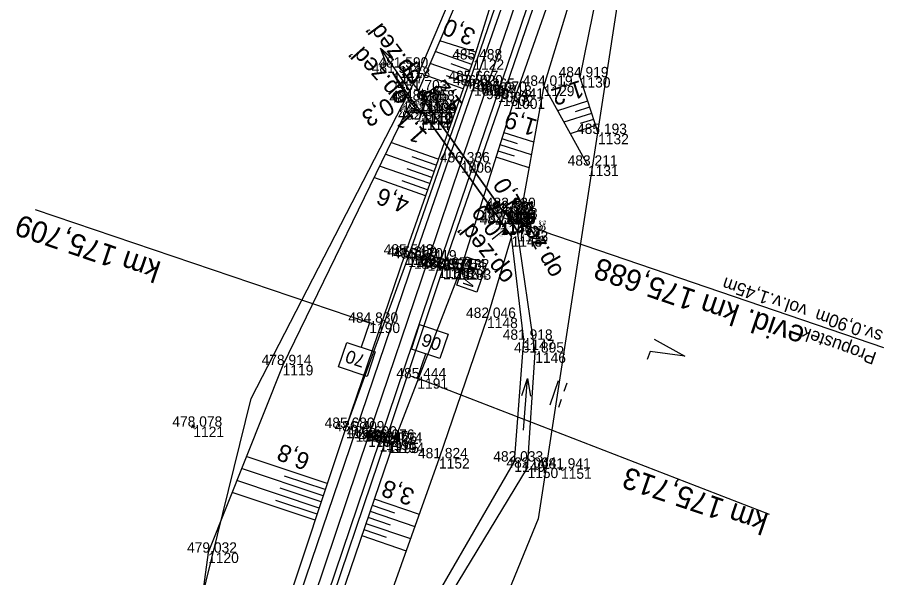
# Model space of a CAD drawing. Extents: x -1234191 to 23050, y -1290331 to -741191.
# Drawn here: x -864820.6 to -864718.2, y -1101928.8 to -1101863.8 of the extents above; entities that cross this region are included whole.
import ezdxf

# ---------------------------------------------------------------- set-up
doc = ezdxf.new("R2010")
doc.units = 0
for name, color, linetype in [('Vrstva 1', 7, 'Continuous'), ('Vrstva 13', 7, 'Continuous'), ('Vrstva 19', 7, 'Continuous'), ('Vrstva 4', 7, 'Continuous'), ('Vrstva 48', 7, 'Continuous'), ('Vrstva 49', 7, 'Continuous'), ('Vrstva 5', 7, 'Continuous'), ('Vrstva 50', 7, 'Continuous'), ('Vrstva 53', 7, 'Continuous'), ('Vrstva 55', 7, 'Continuous'), ('Vrstva 58', 7, 'Continuous'), ('Vrstva 60', 7, 'Continuous'), ('Vrstva 61', 7, 'Continuous'), ('Vrstva 7', 7, 'Continuous')]:
    doc.layers.add(name, color=color, linetype=linetype)

msp = doc.modelspace()

# ---------------------------------------------------------------- linework, layer by layer
at = {"layer": 'Vrstva 1'}
msp.add_lwpolyline([(-864744.84, -1101812.73), (-864750.15, -1101826.67), (-864755.6, -1101841.71), (-864761.09, -1101857.36), (-864766.15, -1101872.03), (-864769.07, -1101880.58), (-864772.93, -1101891.97), (-864779.86, -1101912.44), (-864787.45, -1101934.99), (-864794.81, -1101957.88), (-864797.4, -1101966.51), (-864803.01, -1101987.02), (-864806.35, -1102001.21), (-864807.21, -1102005.31), (-864809.65, -1102018.51), (-864811.45, -1102030.68), (-864812.48, -1102039.42), (-864813.71, -1102053.98), (-864814.39, -1102069.16), (-864814.45, -1102086.31), (-864813.71, -1102104.05), (-864812.66, -1102116.59), (-864811.22, -1102128.81)], dxfattribs=at)
at = {"layer": 'Vrstva 13'}
for p, q in [((-864771.86, -1101871.72), (-864773.47, -1101872.92)), ((-864775.85, -1101875.62), (-864774.36, -1101874.28)), ((-864761.54, -1101886.2), (-864763.28, -1101887.19)), ((-864765.45, -1101889.51), (-864763.88, -1101888.28))]:
    msp.add_line(p, q, dxfattribs=at)
for points in [[(-864773.19, -1101873.66), (-864773.12, -1101873.38), (-864773.99, -1101872.21), (-864773.19, -1101873.66)], [(-864773.24, -1101872.38), (-864773.47, -1101872.92), (-864772.89, -1101872.86)], [(-864773.58, -1101874.85), (-864773.74, -1101874.98), (-864774.94, -1101873.63), (-864774.75, -1101873.43), (-864773.58, -1101874.85)], [(-864774.53, -1101874.84), (-864774.36, -1101874.28), (-864774.93, -1101874.39)], [(-864763.93, -1101886.39), (-864763.82, -1101886.25), (-864762.5, -1101888.56), (-864762.5, -1101888.56), (-864763.93, -1101886.39)], [(-864764.35, -1101887.53), (-864764.34, -1101887.69), (-864763.18, -1101889.17), (-864763.18, -1101889.18), (-864764.35, -1101887.53)], [(-864762.99, -1101886.68), (-864763.28, -1101887.19), (-864762.7, -1101887.2)], [(-864764.09, -1101888.83), (-864763.88, -1101888.28), (-864764.45, -1101888.35)]]:
    msp.add_lwpolyline(points, dxfattribs=at)
at = {"layer": 'Vrstva 19'}
for p, q in [((-864763.96, -1101886.55), (-864773.19, -1101873.66)), ((-864763.96, -1101886.55), (-864773.18, -1101873.66)), ((-864764.35, -1101887.51), (-864773.54, -1101874.73)), ((-864764.35, -1101887.53), (-864773.54, -1101874.73)), ((-864719.89, -1101902.11), (-864764.16, -1101887.03))]:
    msp.add_line(p, q, dxfattribs=at)
for points in [[(-864773.12, -1101873.38), (-864773.92, -1101875.6), (-864773.74, -1101874.98), (-864773.58, -1101874.85), (-864773.54, -1101874.73), (-864773.54, -1101874.73), (-864773.18, -1101873.66), (-864773.19, -1101873.66), (-864773.12, -1101873.38), (-864773.12, -1101873.38)], [(-864764.44, -1101887.8), (-864763.73, -1101885.88), (-864763.82, -1101886.25), (-864763.93, -1101886.39), (-864763.96, -1101886.55), (-864763.96, -1101886.55), (-864764.35, -1101887.51), (-864764.35, -1101887.53), (-864764.34, -1101887.69), (-864764.44, -1101887.8)]]:
    msp.add_lwpolyline(points, dxfattribs=at)
at = {"layer": 'Vrstva 4'}
for points in [[(-864740.9, -1101796.53), (-864752.22, -1101825.98), (-864757.61, -1101840.68), (-864768.07, -1101871.14), (-864775.2, -1101891.55), (-864782.46, -1101911.43), (-864790.05, -1101934.23), (-864797.47, -1101956.88), (-864805.51, -1101986.57), (-864808.89, -1102000.61), (-864814, -1102030.05), (-864816.49, -1102053.48), (-864817.15, -1102069.21), (-864817.04, -1102086.23), (-864816.27, -1102104.18), (-864814.14, -1102128.6), (-864811.87, -1102142.23), (-864809.62, -1102155.7), (-864803.49, -1102176.36), (-864808.41, -1102155.54)], [(-864740.17, -1101797), (-864751.21, -1101826.06), (-864756.88, -1101841.23), (-864767.55, -1101871.63), (-864774.52, -1101891.74), (-864781.32, -1101911.83), (-864789.03, -1101934.49), (-864796.28, -1101957.4), (-864804.57, -1101986.68), (-864807.91, -1102000.88), (-864812.87, -1102030.46), (-864815.21, -1102053.83), (-864815.84, -1102069.06), (-864815.9, -1102086.04), (-864815.2, -1102104.06), (-864812.96, -1102128.33), (-864810.86, -1102142.21), (-864808.41, -1102155.54)], [(-864737.53, -1101798.09), (-864748.87, -1101827.11), (-864754.39, -1101842.07), (-864764.76, -1101872.38), (-864771.71, -1101892.81), (-864778.54, -1101912.98), (-864786.31, -1101935.88), (-864793.58, -1101958.5), (-864801.77, -1101987.64), (-864805.12, -1102001.56), (-864805.97, -1102005.36), (-864810.07, -1102030.57), (-864812.35, -1102054.01), (-864813.02, -1102069.33), (-864813.13, -1102085.96), (-864812.29, -1102104.05), (-864809.99, -1102127.91)], [(-864736.98, -1101798.5), (-864748.2, -1101827.47), (-864753.76, -1101842.47), (-864764.18, -1101872.83), (-864771.17, -1101892.95), (-864777.81, -1101912.81), (-864785.67, -1101936.07), (-864792.93, -1101958.55), (-864801, -1101987.61), (-864804.29, -1102001.81), (-864805.21, -1102005.57), (-864809.11, -1102030.84), (-864811.64, -1102054.14), (-864812.15, -1102069.36), (-864812.32, -1102086.15), (-864811.66, -1102103.93), (-864809.2, -1102127.73)]]:
    msp.add_lwpolyline(points, dxfattribs=at)
at = {"layer": 'Vrstva 48'}
for p, q in [((-864767.35, -1101867.76), (-864771.52, -1101866.46)), ((-864767.82, -1101869.19), (-864772.06, -1101867.7)), ((-864767.58, -1101868.48), (-864769.7, -1101867.81)), ((-864768.32, -1101870.6), (-864772.65, -1101869.08)), ((-864768.07, -1101869.89), (-864770.21, -1101869.14)), ((-864776.5, -1101870.99), (-864776.45, -1101870.96)), ((-864768.82, -1101872.02), (-864773.24, -1101870.46)), ((-864768.57, -1101871.31), (-864770.76, -1101870.54)), ((-864776.12, -1101871.64), (-864776.07, -1101871.61)), ((-864775.74, -1101872.28), (-864775.6, -1101872.2)), ((-864754.36, -1101873.45), (-864757.84, -1101874.57)), ((-864754.13, -1101874.16), (-864755.8, -1101874.7)), ((-864753.9, -1101874.88), (-864757.1, -1101875.91)), ((-864753.44, -1101876.3), (-864756.36, -1101877.25)), ((-864753.67, -1101875.59), (-864755.2, -1101876.08)), ((-864764.09, -1101877.09), (-864760.62, -1101878.19)), ((-864771.7, -1101880.22), (-864777.21, -1101878.28)), ((-864764.32, -1101877.81), (-864762.54, -1101878.37)), ((-864764.77, -1101879.24), (-864762.9, -1101879.83)), ((-864764.55, -1101878.52), (-864760.89, -1101879.68)), ((-864772.2, -1101881.63), (-864777.87, -1101879.64)), ((-864771.95, -1101880.92), (-864774.74, -1101879.94)), ((-864765, -1101879.95), (-864761.16, -1101881.17)), ((-864772.7, -1101883.05), (-864778.53, -1101881)), ((-864772.45, -1101882.34), (-864775.32, -1101881.33)), ((-864773.2, -1101884.46), (-864779.19, -1101882.35)), ((-864772.95, -1101883.75), (-864775.9, -1101882.71)), ((-864784.61, -1101917.89), (-864794.03, -1101914.76)), ((-864785.09, -1101919.31), (-864794.58, -1101916.15)), ((-864784.85, -1101918.6), (-864789.58, -1101917.03)), ((-864785.56, -1101920.74), (-864795.14, -1101917.55)), ((-864786.03, -1101922.16), (-864795.69, -1101918.95)), ((-864785.32, -1101920.02), (-864790.09, -1101918.44)), ((-864785.8, -1101921.45), (-864790.61, -1101919.85)), ((-864779.15, -1101919.69), (-864773.94, -1101921.47)), ((-864779.63, -1101921.11), (-864774.45, -1101922.89)), ((-864779.39, -1101920.4), (-864776.79, -1101921.29)), ((-864779.88, -1101921.82), (-864777.29, -1101922.71)), ((-864780.36, -1101923.24), (-864777.78, -1101924.12)), ((-864780.12, -1101922.53), (-864774.95, -1101924.3)), ((-864780.6, -1101923.95), (-864775.45, -1101925.71))]:
    msp.add_line(p, q, dxfattribs=at)
at = {"layer": 'Vrstva 49'}
for p, q in [((-864776.99, -1101870.18), (-864774.75, -1101873.43)), ((-864774.94, -1101873.63), (-864776.99, -1101870.18)), ((-864759.44, -1101871.68), (-864762.5, -1101888.56)), ((-864774.75, -1101873.43), (-864774.94, -1101873.63)), ((-864800.07, -1101911.52), (-864800.29, -1101911.07)), ((-864800.4, -1101911.4), (-864799.96, -1101911.18)), ((-864757.65, -1101916.27), (-864757.2, -1101916.04)), ((-864757.32, -1101916.38), (-864757.54, -1101915.93))]:
    msp.add_line(p, q, dxfattribs=at)
for points in [[(-864744.77, -1101827.99), (-864749.99, -1101841.3), (-864750.3, -1101846.24), (-864755.25, -1101870.68), (-864753.12, -1101877.27)], [(-864755.83, -1101829.46), (-864758.94, -1101840.9), (-864767.62, -1101868.62), (-864775.6, -1101891.29), (-864782.46, -1101911.43), (-864790.05, -1101934.23), (-864797.89, -1101956.17), (-864806.81, -1101987.11), (-864809.74, -1102000.19), (-864815, -1102029.87), (-864817.35, -1102053.9), (-864818.19, -1102069.85), (-864818.27, -1102085.05), (-864817.19, -1102104.07), (-864815.01, -1102128.28), (-864812.93, -1102142.3), (-864811.41, -1102152.42)], [(-864755.83, -1101829.46), (-864760.83, -1101839.19), (-864769.74, -1101862.3), (-864773.99, -1101872.21)], [(-864753.16, -1101845.63), (-864762.85, -1101873.16), (-864769.12, -1101893.02), (-864776.91, -1101913.16), (-864784.72, -1101935.99), (-864792.2, -1101958.47), (-864800.32, -1101987.82), (-864803.71, -1102001.86), (-864804.47, -1102005.57), (-864808.51, -1102031), (-864810.8, -1102054.24), (-864811.48, -1102069.51), (-864811.64, -1102086.01), (-864810.8, -1102104.67), (-864808.41, -1102124.99)], [(-864752.22, -1101848.04), (-864759.44, -1101871.68), (-864754.3, -1101880.96)], [(-864774.94, -1101873.63), (-864773.74, -1101874.98), (-864773.92, -1101875.6), (-864773.12, -1101873.38), (-864773.12, -1101873.38), (-864773.99, -1101872.21)], [(-864774.94, -1101873.63), (-864789.8, -1101904.13), (-864798.47, -1101925.93), (-864800.8, -1101943.05), (-864807.54, -1101957.47), (-864814.69, -1101965.91)], [(-864762.5, -1101888.56), (-864763.82, -1101886.25), (-864763.73, -1101885.88), (-864764.44, -1101887.8), (-864764.34, -1101887.69), (-864763.18, -1101889.17)], [(-864763.18, -1101889.17), (-864766.03, -1101898.65), (-864771.62, -1101914.96), (-864779.25, -1101936.36)]]:
    msp.add_lwpolyline(points, dxfattribs=at)
at = {"layer": 'Vrstva 5'}
for p, q in [((-864818.57, -1101886.04), (-864779.72, -1101899.21)), ((-864779.72, -1101899.21), (-864780.68, -1101902.05)), ((-864779.01, -1101899.45), (-864780.43, -1101898.97)), ((-864774.13, -1101905.67), (-864773.17, -1101902.83)), ((-864774.84, -1101905.43), (-864773.42, -1101905.91)), ((-864733.17, -1101921.51), (-864774.03, -1101905.71))]:
    msp.add_line(p, q, dxfattribs=at)
for points in [[(-864771.52, -1101903.38), (-864774.83, -1101902.27), (-864773.88, -1101899.42), (-864770.56, -1101900.54)], [(-864782.34, -1101901.49), (-864779.03, -1101902.61), (-864779.99, -1101905.45), (-864783.31, -1101904.33)]]:
    msp.add_lwpolyline(points, close=True, dxfattribs=at)
at = {"layer": 'Vrstva 50'}
for points in [[(-864776.99, -1101870.18), (-864774.75, -1101873.43), (-864773.58, -1101874.85), (-864773.54, -1101874.73), (-864764.35, -1101887.53)], [(-864776.22, -1101869.56), (-864773.99, -1101872.21), (-864773.19, -1101873.66), (-864763.96, -1101886.55), (-864763.93, -1101886.39)], [(-864789.76, -1101966.28), (-864787.97, -1101966.34), (-864784.58, -1101965.45), (-864781.27, -1101960.79), (-864780.64, -1101951.39), (-864774.48, -1101937.71), (-864761.33, -1101916.06), (-864760.43, -1101902.68), (-864762.5, -1101888.56), (-864763.93, -1101886.39)], [(-864789.51, -1101964.98), (-864788.21, -1101964.81), (-864785.66, -1101964.13), (-864782.79, -1101958.92), (-864781.95, -1101951.36), (-864775.45, -1101937.12), (-864762.86, -1101915.34), (-864761.76, -1101901.19), (-864763.18, -1101889.18), (-864764.35, -1101887.53)]]:
    msp.add_lwpolyline(points, dxfattribs=at)
at = {"layer": 'Vrstva 53'}
for points in [[(-864682.87, -1101731.69), (-864747.95, -1101843.06), (-864760.1, -1101922), (-864794.55, -1102006.17), (-864798.5, -1102045.69), (-864798.72, -1102048.88), (-864793.32, -1102066.32), (-864797.4, -1102091.32), (-864797.84, -1102093.95), (-864799.36, -1102103.28), (-864796.42, -1102157.61), (-864777.4, -1102218), (-864753.72, -1102268.82), (-864727.63, -1102309.51), (-864691.84, -1102360.44), (-864685.34, -1102369.7), (-864652.19, -1102431.45)], [(-864820.7, -1102141.23), (-864823.37, -1102116.01), (-864825.6, -1102111.1), (-864827, -1102107), (-864832.2, -1102093.14), (-864834.19, -1102066.91), (-864829.27, -1102053.25), (-864824.41, -1102042.17), (-864827.48, -1102036.9), (-864830.58, -1102031.14), (-864824.99, -1101991.16), (-864808.05, -1101967.33), (-864807.24, -1101963.85), (-864793.48, -1101908.01), (-864775.87, -1101873.89), (-864774.04, -1101870.38), (-864762.75, -1101843.79), (-864777.75, -1101816.82)]]:
    msp.add_lwpolyline(points, dxfattribs=at)
at = {"layer": 'Vrstva 55'}
msp.add_lwpolyline([(-864682.87, -1101731.69), (-864747.95, -1101843.06), (-864760.1, -1101922), (-864794.55, -1102006.17), (-864798.72, -1102048.88), (-864793.32, -1102066.32), (-864799.36, -1102103.28), (-864796.42, -1102157.61), (-864777.4, -1102218), (-864753.72, -1102268.82), (-864727.63, -1102309.51), (-864685.34, -1102369.7), (-864652.19, -1102431.45)], dxfattribs=at)
at = {"layer": 'Vrstva 58'}
for p, q in [((-864775.01, -1101872.24), (-864778.41, -1101867.3)), ((-864761.79, -1101911.69), (-864761.33, -1101905.71)), ((-864758.68, -1101908.76), (-864757.72, -1101905.92)), ((-864756.77, -1101906.24), (-864757.09, -1101907.19)), ((-864757.41, -1101908.13), (-864757.73, -1101909.08))]:
    msp.add_line(p, q, dxfattribs=at)
for points in [[(-864777.69, -1101869.23), (-864778.41, -1101867.3), (-864776.87, -1101868.66)], [(-864746.61, -1101901.12), (-864743.05, -1101903.11), (-864747.08, -1101902.54), (-864747.4, -1101903.49)], [(-864761.98, -1101907.67), (-864761.33, -1101905.71), (-864760.99, -1101907.74)]]:
    msp.add_lwpolyline(points, dxfattribs=at)
at = {"layer": 'Vrstva 60'}
for p, q in [((-864767.62, -1101868.62), (-864767.62, -1101868.62)), ((-864776.99, -1101870.18), (-864776.99, -1101870.18)), ((-864776.22, -1101869.56), (-864776.22, -1101869.56)), ((-864768.07, -1101871.14), (-864768.07, -1101871.14)), ((-864755.25, -1101870.68), (-864755.25, -1101870.68)), ((-864773.99, -1101872.21), (-864773.99, -1101872.21)), ((-864767.55, -1101871.63), (-864767.55, -1101871.63)), ((-864766.15, -1101872.03), (-864766.15, -1101872.03)), ((-864759.44, -1101871.68), (-864759.44, -1101871.68)), ((-864764.76, -1101872.38), (-864764.76, -1101872.38)), ((-864764.18, -1101872.83), (-864764.18, -1101872.83)), ((-864762.85, -1101873.16), (-864762.85, -1101873.16)), ((-864774.94, -1101873.63), (-864774.94, -1101873.63)), ((-864774.75, -1101873.43), (-864774.75, -1101873.43)), ((-864773.19, -1101873.66), (-864773.19, -1101873.66)), ((-864773.18, -1101873.66), (-864773.18, -1101873.66)), ((-864773.12, -1101873.38), (-864773.12, -1101873.38)), ((-864773.12, -1101873.38), (-864773.12, -1101873.38)), ((-864773.74, -1101874.98), (-864773.74, -1101874.98)), ((-864773.58, -1101874.85), (-864773.58, -1101874.85)), ((-864773.54, -1101874.73), (-864773.54, -1101874.73)), ((-864773.54, -1101874.73), (-864773.54, -1101874.73)), ((-864773.92, -1101875.6), (-864773.92, -1101875.6)), ((-864753.12, -1101877.27), (-864753.12, -1101877.27)), ((-864769.07, -1101880.58), (-864769.07, -1101880.58)), ((-864754.3, -1101880.96), (-864754.3, -1101880.96)), ((-864763.96, -1101886.55), (-864763.96, -1101886.55)), ((-864763.96, -1101886.55), (-864763.96, -1101886.55)), ((-864763.93, -1101886.39), (-864763.93, -1101886.39)), ((-864763.82, -1101886.25), (-864763.82, -1101886.25)), ((-864763.73, -1101885.88), (-864763.73, -1101885.88)), ((-864764.35, -1101887.51), (-864764.35, -1101887.51)), ((-864764.35, -1101887.53), (-864764.35, -1101887.53)), ((-864764.44, -1101887.8), (-864764.44, -1101887.8)), ((-864764.34, -1101887.69), (-864764.34, -1101887.69)), ((-864762.5, -1101888.56), (-864762.5, -1101888.56)), ((-864762.5, -1101888.56), (-864762.5, -1101888.56)), ((-864763.18, -1101889.17), (-864763.18, -1101889.17)), ((-864763.18, -1101889.18), (-864763.18, -1101889.18)), ((-864775.6, -1101891.29), (-864775.6, -1101891.29)), ((-864775.2, -1101891.55), (-864775.2, -1101891.55)), ((-864774.52, -1101891.74), (-864774.52, -1101891.74)), ((-864772.93, -1101891.97), (-864772.93, -1101891.97)), ((-864771.71, -1101892.81), (-864771.71, -1101892.81)), ((-864771.17, -1101892.95), (-864771.17, -1101892.95)), ((-864769.59, -1101893), (-864769.59, -1101893)), ((-864769.12, -1101893.02), (-864769.12, -1101893.02)), ((-864766.03, -1101898.65), (-864766.03, -1101898.65)), ((-864779.72, -1101899.21), (-864779.72, -1101899.21)), ((-864761.76, -1101901.19), (-864761.76, -1101901.19)), ((-864760.43, -1101902.68), (-864760.43, -1101902.68)), ((-864789.8, -1101904.13), (-864789.8, -1101904.13)), ((-864774.13, -1101905.67), (-864774.13, -1101905.67)), ((-864800.18, -1101911.29), (-864800.18, -1101911.29)), ((-864782.46, -1101911.43), (-864782.46, -1101911.43)), ((-864781.32, -1101911.83), (-864781.32, -1101911.83)), ((-864779.86, -1101912.44), (-864779.86, -1101912.44)), ((-864778.54, -1101912.98), (-864778.54, -1101912.98)), ((-864777.81, -1101912.81), (-864777.81, -1101912.81)), ((-864777.52, -1101913.16), (-864777.52, -1101913.16)), ((-864776.91, -1101913.16), (-864776.91, -1101913.16)), ((-864771.62, -1101914.96), (-864771.62, -1101914.96)), ((-864762.86, -1101915.34), (-864762.86, -1101915.34)), ((-864761.33, -1101916.06), (-864761.33, -1101916.06)), ((-864757.43, -1101916.16), (-864757.43, -1101916.16)), ((-864798.47, -1101925.93), (-864798.47, -1101925.93))]:
    msp.add_line(p, q, dxfattribs=at)
at = {"layer": 'Vrstva 7'}
for p, q in [((-864769.59, -1101893), (-864769, -1101893.2)), ((-864778, -1101913), (-864777.05, -1101913.32)), ((-864777.68, -1101913.63), (-864777.36, -1101912.69))]:
    msp.add_line(p, q, dxfattribs=at)
msp.add_lwpolyline([(-864768.44, -1101891.55), (-864766.09, -1101892.35), (-864767.21, -1101895.65), (-864769.56, -1101894.86)], close=True, dxfattribs=at)
msp.add_circle((-864772.9, -1101891.88), 0.75, dxfattribs=at)

# ---------------------------------------------------------------- texts
at = {"layer": 'Vrstva 13'}
for s, rotation, p in [('op.zeď', 126.5254, (-864773.57, -1101870.69)), ('op.zeď', 131.7679, (-864775.13, -1101872.96)), ('1,2', 126.5254, (-864768.79, -1101873.78)), ('1,1', 131.7679, (-864772.88, -1101877.33)), ('1,0', 119.6703, (-864761.86, -1101885.38)), ('0,9', 127.8937, (-864764.1, -1101888.17)), ('op.zeď', 119.6703, (-864757.16, -1101893.32)), ('op.zeď', 127.8937, (-864762.81, -1101893.81))]:
    msp.add_text(s, height=2, rotation=rotation, dxfattribs=at).set_placement(p)
at = {"layer": 'Vrstva 19'}
for s, height, rotation, p in [('evid. km 175,688', 2.5, 161.2292, (-864728.93, -1101899.8)), ('sv.0,90m  vol.v.1,45m', 1.5, 161.1899, (-864719.89, -1101900.2)), ('Propustek', 1.5, 160.356, (-864720.63, -1101902.71))]:
    msp.add_text(s, height=height, rotation=rotation, dxfattribs=at).set_placement(p)
at = {"layer": 'Vrstva 48'}
for s, rotation, p in [('3,0', 156.7567, (-864767.2, -1101865.25)), ('1,2', 197.91, (-864755.2, -1101870.99)), ('0,3', 210.6575, (-864777.6, -1101872.96)), ('1,9', 162.4733, (-864760.05, -1101875.68)), ('4,6', 160.6195, (-864774.91, -1101884.7)), ('6,8', 158.321, (-864786.47, -1101914.58)), ('3,8', 160.3826, (-864774.32, -1101918.65))]:
    msp.add_text(s, height=2, rotation=rotation, dxfattribs=at).set_placement(p)
at = {"layer": 'Vrstva 5'}
for s, height, rotation, p in [('km 175,709', 2.5, 161.2766, (-864803.8, -1101892.2)), ('90', 1.5, 341.4029, (-864773.8, -1101901.82)), ('70', 1.5, 161.2766, (-864780.06, -1101903.05)), ('km 175,713', 2.5, 161.4029, (-864733.17, -1101921.51))]:
    msp.add_text(s, height=height, rotation=rotation, dxfattribs=at).set_placement(p)
at = {"layer": 'Vrstva 60'}
for s, p in [('1122', (-864767.62, -1101869.82)), ('1117', (-864776.99, -1101871.38)), ('1118', (-864776.22, -1101870.76)), ('1005', (-864768.07, -1101872.34)), ('1130', (-864755.25, -1101871.88)), ('1105', (-864773.99, -1101873.41)), ('1004', (-864767.55, -1101872.83)), ('999', (-864766.15, -1101873.23)), ('1129', (-864759.44, -1101872.88)), ('1003', (-864764.76, -1101873.58)), ('1002', (-864764.18, -1101874.03)), ('1001', (-864762.85, -1101874.36)), ('1116', (-864774.94, -1101874.83)), ('1115', (-864774.75, -1101874.63)), ('1108', (-864773.19, -1101874.86)), ('1109', (-864773.18, -1101874.86)), ('1107', (-864773.12, -1101874.58)), ('1106', (-864773.12, -1101874.58)), ('1113', (-864773.74, -1101876.18)), ('1112', (-864773.58, -1101876.05)), ('1110', (-864773.54, -1101875.93)), ('1111', (-864773.54, -1101875.93)), ('1114', (-864773.92, -1101876.8)), ('1132', (-864753.12, -1101878.47)), ('1006', (-864769.07, -1101881.78)), ('1131', (-864754.3, -1101882.16)), ('1137', (-864763.96, -1101887.75)), ('1136', (-864763.96, -1101887.75)), ('1135', (-864763.93, -1101887.58)), ('1134', (-864763.82, -1101887.45)), ('1133', (-864763.73, -1101887.08)), ('1138', (-864764.35, -1101888.71)), ('1139', (-864764.35, -1101888.73)), ('1141', (-864764.44, -1101889)), ('1140', (-864764.34, -1101888.89)), ('1142', (-864762.5, -1101889.76)), ('1143', (-864762.5, -1101889.76)), ('1145', (-864763.18, -1101890.37)), ('1144', (-864763.18, -1101890.38)), ('1189', (-864775.6, -1101892.49)), ('1188', (-864775.2, -1101892.75)), ('1187', (-864774.52, -1101892.94)), ('1181', (-864772.93, -1101893.17)), ('1186', (-864771.71, -1101894.01)), ('1185', (-864771.17, -1101894.15)), ('1184', (-864769.59, -1101894.2)), ('1183', (-864769.12, -1101894.22)), ('1148', (-864766.03, -1101899.84)), ('1190', (-864779.72, -1101900.41)), ('1147', (-864761.76, -1101902.39)), ('1146', (-864760.43, -1101903.88)), ('1119', (-864789.8, -1101905.33)), ('1191', (-864774.13, -1101906.87)), ('1121', (-864800.18, -1101912.49)), ('1199', (-864782.46, -1101912.63)), ('1198', (-864781.32, -1101913.03)), ('1192', (-864779.86, -1101913.64)), ('1197', (-864778.54, -1101914.18)), ('1196', (-864777.81, -1101914.01)), ('1195', (-864777.52, -1101914.36)), ('1194', (-864776.91, -1101914.35)), ('1152', (-864771.62, -1101916.16)), ('1149', (-864762.86, -1101916.54)), ('1150', (-864761.33, -1101917.26)), ('1151', (-864757.43, -1101917.35)), ('1120', (-864798.47, -1101927.13))]:
    msp.add_text(s, height=1.2, dxfattribs=at).set_placement(p)
at = {"layer": 'Vrstva 61'}
for s, p in [('485.488', (-864770.08, -1101868.62)), ('481.574', (-864779.44, -1101870.18)), ('481.590', (-864778.67, -1101869.56)), ('485.667', (-864770.53, -1101871.14)), ('484.919', (-864757.71, -1101870.68)), ('481.703', (-864776.44, -1101872.21)), ('486.020', (-864770, -1101871.63)), ('486.265', (-864768.61, -1101872.03)), ('486.070', (-864767.21, -1101872.38)), ('484.019', (-864761.89, -1101871.68)), ('481.637', (-864777.2, -1101873.43)), ('482.658', (-864775.58, -1101873.38)), ('483.058', (-864775.58, -1101873.38)), ('485.713', (-864766.63, -1101872.83)), ('485.441', (-864765.21, -1101873.16)), ('481.977', (-864777.39, -1101873.63)), ('481.465', (-864775.64, -1101873.66)), ('482.615', (-864775.64, -1101873.66)), ('482.577', (-864776.19, -1101874.98)), ('481.449', (-864776.03, -1101874.85)), ('482.599', (-864776, -1101874.73)), ('481.449', (-864776, -1101874.73)), ('482.984', (-864776.37, -1101875.6)), ('485.193', (-864755.57, -1101877.27)), ('486.336', (-864771.52, -1101880.58)), ('483.211', (-864756.66, -1101880.96)), ('482.635', (-864766.42, -1101886.55)), ('481.532', (-864766.4, -1101886.55)), ('481.567', (-864766.38, -1101886.39)), ('482.930', (-864766.18, -1101885.88)), ('482.561', (-864766.17, -1101886.25)), ('482.645', (-864766.81, -1101887.51)), ('481.546', (-864766.8, -1101887.53)), ('482.407', (-864766.79, -1101887.69)), ('482.913', (-864766.89, -1101887.8)), ('481.928', (-864764.95, -1101888.56)), ('481.527', (-864764.95, -1101888.56)), ('481.577', (-864765.63, -1101889.18)), ('481.978', (-864765.63, -1101889.17)), ('485.543', (-864778.05, -1101891.29)), ('485.809', (-864777.65, -1101891.55)), ('486.170', (-864776.97, -1101891.74)), ('486.419', (-864775.38, -1101891.97)), ('486.197', (-864774.16, -1101892.81)), ('485.984', (-864773.62, -1101892.95)), ('485.354', (-864772.04, -1101893)), ('485.182', (-864771.57, -1101893.02)), ('482.046', (-864768.48, -1101898.65)), ('484.830', (-864782.17, -1101899.21)), ('481.918', (-864764.21, -1101901.19)), ('481.895', (-864762.89, -1101902.68)), ('478.914', (-864792.25, -1101904.13)), ('485.444', (-864776.58, -1101905.67)), ('478.078', (-864802.63, -1101911.29)), ('485.680', (-864784.92, -1101911.43)), ('486.409', (-864783.77, -1101911.83)), ('486.600', (-864782.31, -1101912.44)), ('486.345', (-864780.99, -1101912.98)), ('486.076', (-864780.27, -1101912.81)), ('486.426', (-864779.97, -1101913.16)), ('485.724', (-864779.36, -1101913.16)), ('481.824', (-864774.07, -1101914.96)), ('482.033', (-864765.31, -1101915.34)), ('482.064', (-864763.78, -1101916.06)), ('481.941', (-864759.78, -1101916.16)), ('479.032', (-864800.92, -1101925.93))]:
    msp.add_text(s, height=1.2, dxfattribs=at).set_placement(p)
at = {"layer": 'Vrstva 7'}
msp.add_text('KM', height=1.247, rotation=251.2728, dxfattribs=at).set_placement((-864768.09, -1101892.44))

doc.saveas('drawing.dxf')
